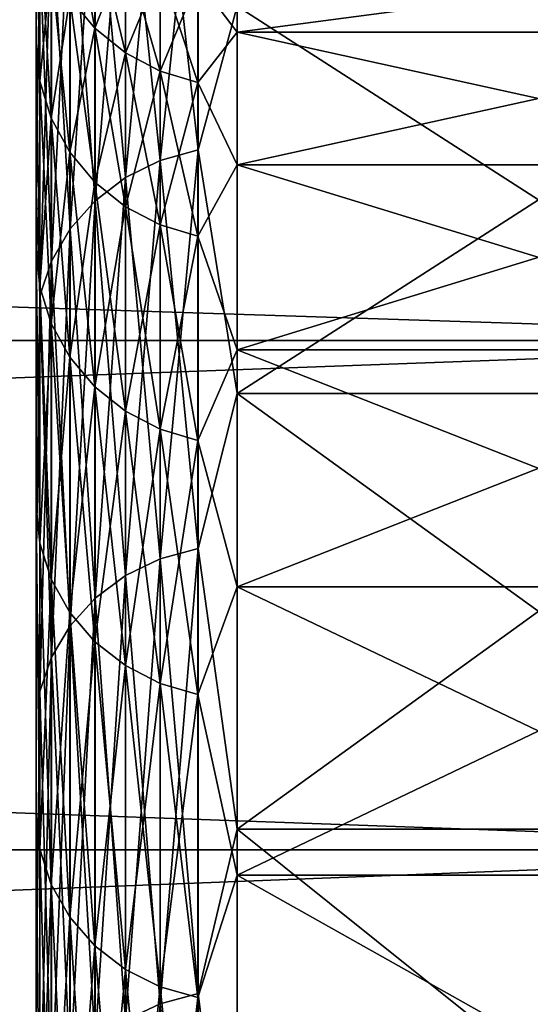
# Model space of a CAD drawing. Header units: metres. Extents: x -17 to 65, y -30 to 30.
# Tile 410 of 413: x 63.5 to 64.2, y 25.5 to 27. Entities that reach past the tile are written whole.
import ezdxf

# ---------------------------------------------------------------- set-up
doc = ezdxf.new("R2010")
doc.units = ezdxf.units.M
doc.layers.add('solid_508461', color=7, linetype='CONTINUOUS')

msp = doc.modelspace()

# ---------------------------------------------------------------- linework, layer by layer
at = {"layer": 'solid_508461'}
for points in [[(63.685467, 26.749714, -10.878876), (63.741821, 26.765486, -10.88529), (63.741821, 27.290359, -9.493004)], [(63.685467, 27.274277, -9.48741), (63.685467, 26.749714, -10.878876), (63.741821, 27.290359, -9.493004)], [(63.685467, 27.274277, 9.48741), (63.741821, 27.290359, 9.493004), (63.741821, 26.765486, 10.88529)], [(63.741821, 27.290359, -9.493004), (63.741821, 26.765486, -10.88529), (63.799999, 26.980471, -10.356841)], [(63.741821, 26.765486, 10.88529), (63.741821, 27.290359, 9.493004), (63.799999, 26.980471, 10.356841)], [(63.633526, 26.724051, -10.868439), (63.685467, 26.749714, -10.878876), (63.685467, 27.274277, -9.48741)], [(63.633526, 27.24811, -9.478307), (63.633526, 26.724051, -10.868439), (63.685467, 27.274277, -9.48741)], [(63.633526, 27.24811, 9.478307), (63.685467, 27.274277, 9.48741), (63.685467, 26.749714, 10.878876)], [(63.685467, 26.749714, 10.878876), (63.685467, 27.274277, 9.48741), (63.741821, 26.765486, 10.88529)], [(63.587994, 26.689484, -10.854381), (63.633526, 26.724051, -10.868439), (63.633526, 27.24811, -9.478307)], [(63.587994, 27.212866, -9.466047), (63.587994, 26.689484, -10.854381), (63.633526, 27.24811, -9.478307)], [(63.587994, 27.212866, 9.466047), (63.633526, 27.24811, 9.478307), (63.633526, 26.724051, 10.868439)], [(63.633526, 26.724051, 10.868439), (63.633526, 27.24811, 9.478307), (63.685467, 26.749714, 10.878876)], [(63.550625, 26.647348, -10.837244), (63.587994, 26.689484, -10.854381), (63.587994, 27.212866, -9.466047)], [(63.550625, 27.169903, -9.451103), (63.550625, 26.647348, -10.837244), (63.587994, 27.212866, -9.466047)], [(63.550625, 27.169903, 9.451103), (63.587994, 27.212866, 9.466047), (63.587994, 26.689484, 10.854381)], [(63.587994, 26.689484, 10.854381), (63.587994, 27.212866, 9.466047), (63.633526, 26.724051, 10.868439)], [(63.5, 26.925438, -5.077467), (63.5, 26.699972, -10.250438), (63.5, 27.199886, -8.838898)], [(63.505764, 27.067671, -9.415541), (63.5, 27.199886, -8.838898), (63.5, 26.699972, -10.250438)], [(63.5, 27.157532, -3.637094), (63.5, 26.925438, -5.077467), (63.5, 27.199886, -8.838898)], [(63.5, 27.157537, 3.637057), (63.5, 27.199884, 8.838903), (63.5, 26.69997, 10.250443)], [(63.505764, 27.067671, 9.415541), (63.5, 26.69997, 10.250443), (63.5, 27.199884, 8.838903)], [(44, 27.171068, 12.717431), (44, 26.480364, 14.099302), (65, 27.171055, 12.717461)], [(44, 27.171068, -12.717431), (65, 27.171055, -12.717461), (65, 26.480383, -14.099259)], [(44, 26.480364, -14.099302), (44, 27.171068, -12.717431), (65, 26.480383, -14.099259)], [(44, 26.480364, 14.099302), (65, 26.480383, 14.099259), (65, 27.171055, 12.717461)], [(63.522858, 26.599262, -10.817689), (63.550625, 26.647348, -10.837244), (63.550625, 27.169903, -9.451103)], [(63.522858, 27.120876, -9.434049), (63.522858, 26.599262, -10.817689), (63.550625, 27.169903, -9.451103)], [(63.522858, 27.120876, 9.434049), (63.550625, 27.169903, 9.451103), (63.550625, 26.647348, 10.837244)], [(63.550625, 26.647348, 10.837244), (63.550625, 27.169903, 9.451103), (63.587994, 26.689484, 10.854381)], [(63.5, 26.925446, 5.077431), (63.5, 27.157537, 3.637057), (63.5, 26.69997, 10.250443)], [(63.505695, 26.868372, 5.066131), (63.5, 27.157537, 3.637057), (63.5, 26.925446, 5.077431)], [(63.505695, 26.868372, 5.066131), (63.505695, 27.099922, 3.628958), (63.5, 27.157537, 3.637057)], [(63.505695, 26.868372, -5.066131), (63.5, 26.925438, -5.077467), (63.5, 27.157532, -3.637094)], [(63.505695, 27.099922, -3.628958), (63.505695, 26.868372, -5.066131), (63.5, 27.157532, -3.637094)], [(63.587742, 26.947456, -3.608541), (63.550426, 26.992586, -3.614584), (63.550426, 27.146704, -2.172857)], [(63.587742, 27.101318, -2.169224), (63.587742, 26.947456, -3.608541), (63.550426, 27.146704, -2.172857)], [(63.505764, 26.547081, -10.796467), (63.522858, 26.599262, -10.817689), (63.522858, 27.120876, -9.434049)], [(63.505764, 27.067671, -9.415541), (63.505764, 26.547081, -10.796467), (63.522858, 27.120876, -9.434049)], [(63.505764, 27.067671, 9.415541), (63.522858, 27.120876, 9.434049), (63.522858, 26.599262, 10.817689)], [(63.522858, 26.599262, 10.817689), (63.522858, 27.120876, 9.434049), (63.550625, 26.647348, 10.837244)], [(63.522724, 26.812996, -5.055689), (63.505695, 26.868372, -5.066131), (63.505695, 27.099922, -3.628958)], [(63.522724, 27.044067, -3.621478), (63.522724, 26.812996, -5.055689), (63.505695, 27.099922, -3.628958)], [(63.522724, 27.044067, 3.621478), (63.505695, 27.099922, 3.628958), (63.505695, 26.868372, 5.066131)], [(63.587742, 26.947456, 3.608541), (63.587742, 27.101318, 2.169224), (63.550426, 26.992586, 3.614584)], [(63.633232, 26.910418, -3.603581), (63.587742, 26.947456, -3.608541), (63.587742, 27.101318, -2.169224)], [(63.633232, 27.064068, -2.166243), (63.633232, 26.910418, -3.603581), (63.587742, 27.101318, -2.169224)], [(63.633232, 27.064068, 2.166243), (63.587742, 27.101318, 2.169224), (63.587742, 26.947456, 3.608541)], [(63.505764, 26.547081, 10.796467), (63.5, 26.69997, 10.250443), (63.505764, 27.067671, 9.415541)], [(63.505764, 27.067671, -9.415541), (63.5, 26.699972, -10.250438), (63.505764, 26.547081, -10.796467)], [(63.505764, 26.547081, 10.796467), (63.505764, 27.067671, 9.415541), (63.522858, 26.599262, 10.817689)], [(63.633232, 26.910418, 3.603581), (63.633232, 27.064068, 2.166243), (63.587742, 26.947456, 3.608541)], [(63.685139, 26.882898, -3.599896), (63.633232, 26.910418, -3.603581), (63.633232, 27.064068, -2.166243)], [(63.685139, 27.03639, -2.164027), (63.685139, 26.882898, -3.599896), (63.633232, 27.064068, -2.166243)], [(63.685139, 27.03639, 2.164027), (63.633232, 27.064068, 2.166243), (63.633232, 26.910418, 3.603581)], [(63.741474, 27.019352, 2.162663), (63.799999, 26.941139, 2.930027), (63.799999, 27.060255, 1.467165)], [(63.741474, 27.019352, -2.162663), (63.799999, 27.060255, -1.467165), (63.799999, 26.941139, -2.930027)], [(64.699997, 27.060255, 1.467165), (63.799999, 27.060255, 1.467165), (63.799999, 26.941139, 2.930027)], [(64.699997, 26.941139, 2.930027), (64.699997, 27.060255, 1.467165), (63.799999, 26.941139, 2.930027)], [(64.699997, 26.941139, -2.930027), (63.799999, 26.941139, -2.930027), (63.799999, 27.060255, -1.467165)], [(64.699997, 27.060255, -1.467165), (64.699997, 26.941139, -2.930027), (63.799999, 27.060255, -1.467165)], [(63.522724, 26.812996, 5.055689), (63.522724, 27.044067, 3.621478), (63.505695, 26.868372, 5.066131)], [(63.550426, 26.761953, -5.046065), (63.522724, 26.812996, -5.055689), (63.522724, 27.044067, -3.621478)], [(63.550426, 26.992586, -3.614584), (63.550426, 26.761953, -5.046065), (63.522724, 27.044067, -3.621478)], [(63.550426, 26.992586, 3.614584), (63.522724, 27.044067, 3.621478), (63.522724, 26.812996, 5.055689)], [(63.685139, 26.882898, 3.599896), (63.685139, 27.03639, 2.164027), (63.633232, 26.910418, 3.603581)], [(63.741474, 26.865955, -3.597627), (63.685139, 26.882898, -3.599896), (63.685139, 27.03639, -2.164027)], [(63.741474, 27.019352, -2.162663), (63.741474, 26.865955, -3.597627), (63.685139, 27.03639, -2.164027)], [(63.741474, 27.019352, 2.162663), (63.685139, 27.03639, 2.164027), (63.685139, 26.882898, 3.599896)], [(63.741474, 26.865955, 3.597627), (63.741474, 27.019352, 2.162663), (63.685139, 26.882898, 3.599896)], [(63.741474, 26.865955, 3.597627), (63.799999, 26.941139, 2.930027), (63.741474, 27.019352, 2.162663)], [(63.741474, 27.019352, -2.162663), (63.799999, 26.941139, -2.930027), (63.741474, 26.865955, -3.597627)], [(63.550426, 26.761953, 5.046065), (63.550426, 26.992586, 3.614584), (63.522724, 26.812996, 5.055689)], [(63.587742, 26.717209, -5.037629), (63.550426, 26.761953, -5.046065), (63.550426, 26.992586, -3.614584)], [(63.587742, 26.947456, -3.608541), (63.587742, 26.717209, -5.037629), (63.550426, 26.992586, -3.614584)], [(63.587742, 26.947456, 3.608541), (63.550426, 26.992586, 3.614584), (63.550426, 26.761953, 5.046065)], [(63.741821, 26.765486, -10.88529), (63.799999, 26.401461, -11.754697), (63.799999, 26.980471, -10.356841)], [(63.741821, 26.765486, 10.88529), (63.799999, 26.980471, 10.356841), (63.799999, 26.401461, 11.754697)], [(63.799999, 26.980471, 10.356841), (64.699997, 26.980471, 10.356841), (64.699997, 26.401461, 11.754697)], [(63.799999, 26.401461, 11.754697), (63.799999, 26.980471, 10.356841), (64.699997, 26.401461, 11.754697)], [(63.799999, 26.401461, -11.754697), (64.699997, 26.401461, -11.754697), (64.699997, 26.980471, -10.356841)], [(63.799999, 26.980471, -10.356841), (63.799999, 26.401461, -11.754697), (64.699997, 26.980471, -10.356841)], [(63.587742, 26.717209, 5.037629), (63.587742, 26.947456, 3.608541), (63.550426, 26.761953, 5.046065)], [(63.633232, 26.680489, -5.030704), (63.587742, 26.717209, -5.037629), (63.587742, 26.947456, -3.608541)], [(63.633232, 26.910418, -3.603581), (63.633232, 26.680489, -5.030704), (63.587742, 26.947456, -3.608541)], [(63.633232, 26.910418, 3.603581), (63.587742, 26.947456, 3.608541), (63.587742, 26.717209, 5.037629)], [(63.741474, 26.865955, 3.597627), (63.799999, 26.742998, 4.384295), (63.799999, 26.941139, 2.930027)], [(63.741474, 26.865955, -3.597627), (63.799999, 26.941139, -2.930027), (63.799999, 26.742998, -4.384295)], [(64.699997, 26.941139, 2.930027), (63.799999, 26.941139, 2.930027), (63.799999, 26.742998, 4.384295)], [(64.699997, 26.742998, 4.384295), (64.699997, 26.941139, 2.930027), (63.799999, 26.742998, 4.384295)], [(64.699997, 26.742998, -4.384295), (63.799999, 26.742998, -4.384295), (63.799999, 26.941139, -2.930027)], [(64.699997, 26.941139, -2.930027), (64.699997, 26.742998, -4.384295), (63.799999, 26.941139, -2.930027)], [(63.5, 26.617004, 6.503458), (63.5, 26.925446, 5.077431), (63.5, 26.69997, 10.250443)], [(63.505695, 26.560661, 6.488944), (63.5, 26.925446, 5.077431), (63.5, 26.617004, 6.503458)], [(63.505695, 26.560661, 6.488944), (63.505695, 26.868372, 5.066131), (63.5, 26.925446, 5.077431)], [(63.5, 26.925438, -5.077467), (63.5, 26.616995, -6.503495), (63.5, 26.699972, -10.250438)], [(63.505695, 26.560661, -6.488944), (63.5, 26.616995, -6.503495), (63.5, 26.925438, -5.077467)], [(63.505695, 26.868372, -5.066131), (63.505695, 26.560661, -6.488944), (63.5, 26.925438, -5.077467)], [(63.633232, 26.680489, 5.030704), (63.633232, 26.910418, 3.603581), (63.587742, 26.717209, 5.037629)], [(63.685139, 26.653202, -5.02556), (63.633232, 26.680489, -5.030704), (63.633232, 26.910418, -3.603581)], [(63.685139, 26.882898, -3.599896), (63.685139, 26.653202, -5.02556), (63.633232, 26.910418, -3.603581)], [(63.685139, 26.882898, 3.599896), (63.633232, 26.910418, 3.603581), (63.633232, 26.680489, 5.030704)], [(63.685139, 26.653202, 5.02556), (63.685139, 26.882898, 3.599896), (63.633232, 26.680489, 5.030704)], [(63.741474, 26.636404, -5.022392), (63.685139, 26.653202, -5.02556), (63.685139, 26.882898, -3.599896)], [(63.741474, 26.865955, -3.597627), (63.741474, 26.636404, -5.022392), (63.685139, 26.882898, -3.599896)], [(63.741474, 26.865955, 3.597627), (63.685139, 26.882898, 3.599896), (63.685139, 26.653202, 5.02556)], [(63.522724, 26.505919, -6.47557), (63.505695, 26.560661, -6.488944), (63.505695, 26.868372, -5.066131)], [(63.522724, 26.812996, -5.055689), (63.522724, 26.505919, -6.47557), (63.505695, 26.868372, -5.066131)], [(63.522724, 26.812996, 5.055689), (63.505695, 26.868372, 5.066131), (63.505695, 26.560661, 6.488944)], [(63.741474, 26.636404, 5.022392), (63.741474, 26.865955, 3.597627), (63.685139, 26.653202, 5.02556)], [(63.741474, 26.636404, 5.022392), (63.799999, 26.742998, 4.384295), (63.741474, 26.865955, 3.597627)], [(63.741474, 26.865955, -3.597627), (63.799999, 26.742998, -4.384295), (63.741474, 26.636404, -5.022392)], [(63.522724, 26.505919, 6.47557), (63.522724, 26.812996, 5.055689), (63.505695, 26.560661, 6.488944)], [(63.550426, 26.45546, -6.463243), (63.522724, 26.505919, -6.47557), (63.522724, 26.812996, -5.055689)], [(63.550426, 26.761953, -5.046065), (63.550426, 26.45546, -6.463243), (63.522724, 26.812996, -5.055689)], [(63.550426, 26.761953, 5.046065), (63.522724, 26.812996, 5.055689), (63.522724, 26.505919, 6.47557)], [(63.550426, 26.45546, 6.463243), (63.550426, 26.761953, 5.046065), (63.522724, 26.505919, 6.47557)], [(63.587742, 26.411228, -6.452436), (63.550426, 26.45546, -6.463243), (63.550426, 26.761953, -5.046065)], [(63.587742, 26.717209, -5.037629), (63.587742, 26.411228, -6.452436), (63.550426, 26.761953, -5.046065)], [(63.587742, 26.717209, 5.037629), (63.550426, 26.761953, 5.046065), (63.550426, 26.45546, 6.463243)], [(63.685467, 26.154215, -12.241493), (63.741821, 26.169638, -12.248712), (63.741821, 26.765486, -10.88529)], [(63.685467, 26.749714, -10.878876), (63.685467, 26.154215, -12.241493), (63.741821, 26.765486, -10.88529)], [(63.685467, 26.749714, 10.878876), (63.741821, 26.765486, 10.88529), (63.741821, 26.169638, 12.248712)], [(63.741821, 26.765486, -10.88529), (63.741821, 26.169638, -12.248712), (63.799999, 26.401461, -11.754697)], [(63.741821, 26.169638, 12.248712), (63.741821, 26.765486, 10.88529), (63.799999, 26.401461, 11.754697)], [(63.633526, 26.129122, -12.229749), (63.685467, 26.154215, -12.241493), (63.685467, 26.749714, -10.878876)], [(63.633526, 26.724051, -10.868439), (63.633526, 26.129122, -12.229749), (63.685467, 26.749714, -10.878876)], [(63.633526, 26.724051, 10.868439), (63.685467, 26.749714, 10.878876), (63.685467, 26.154215, 12.241493)], [(63.685467, 26.154215, 12.241493), (63.685467, 26.749714, 10.878876), (63.741821, 26.169638, 12.248712)], [(63.741474, 26.636404, 5.022392), (63.799999, 26.466415, 5.825703), (63.799999, 26.742998, 4.384295)], [(63.741474, 26.636404, -5.022392), (63.799999, 26.742998, -4.384295), (63.799999, 26.466415, -5.825703)], [(64.699997, 26.742998, 4.384295), (63.799999, 26.742998, 4.384295), (63.799999, 26.466415, 5.825703)], [(64.699997, 26.466415, 5.825703), (64.699997, 26.742998, 4.384295), (63.799999, 26.466415, 5.825703)], [(64.699997, 26.466415, -5.825703), (63.799999, 26.466415, -5.825703), (63.799999, 26.742998, -4.384295)], [(64.699997, 26.742998, -4.384295), (64.699997, 26.466415, -5.825703), (63.799999, 26.742998, -4.384295)], [(63.587994, 26.095325, -12.21393), (63.633526, 26.129122, -12.229749), (63.633526, 26.724051, -10.868439)], [(63.587994, 26.689484, -10.854381), (63.587994, 26.095325, -12.21393), (63.633526, 26.724051, -10.868439)], [(63.587994, 26.689484, 10.854381), (63.633526, 26.724051, 10.868439), (63.633526, 26.129122, 12.229749)], [(63.633526, 26.129122, 12.229749), (63.633526, 26.724051, 10.868439), (63.685467, 26.154215, 12.241493)], [(63.587742, 26.411228, 6.452436), (63.587742, 26.717209, 5.037629), (63.550426, 26.45546, 6.463243)], [(63.633232, 26.374928, -6.443568), (63.587742, 26.411228, -6.452436), (63.587742, 26.717209, -5.037629)], [(63.633232, 26.680489, -5.030704), (63.633232, 26.374928, -6.443568), (63.587742, 26.717209, -5.037629)], [(63.633232, 26.680489, 5.030704), (63.587742, 26.717209, 5.037629), (63.587742, 26.411228, 6.452436)], [(63.5, 26.233084, -7.911085), (63.5, 26.126856, -11.633887), (63.5, 26.699972, -10.250438)], [(63.505764, 26.547081, -10.796467), (63.5, 26.699972, -10.250438), (63.5, 26.126856, -11.633887)], [(63.5, 26.616995, -6.503495), (63.5, 26.233084, -7.911085), (63.5, 26.699972, -10.250438)], [(63.5, 26.617004, 6.503458), (63.5, 26.69997, 10.250443), (63.5, 26.126854, 11.633893)], [(63.505764, 26.547081, 10.796467), (63.5, 26.126854, 11.633893), (63.5, 26.69997, 10.250443)], [(63.550625, 26.054129, -12.194648), (63.587994, 26.095325, -12.21393), (63.587994, 26.689484, -10.854381)], [(63.550625, 26.647348, -10.837244), (63.550625, 26.054129, -12.194648), (63.587994, 26.689484, -10.854381)], [(63.550625, 26.647348, 10.837244), (63.587994, 26.689484, 10.854381), (63.587994, 26.095325, 12.21393)], [(63.633232, 26.374928, 6.443568), (63.633232, 26.680489, 5.030704), (63.587742, 26.411228, 6.452436)], [(63.587994, 26.095325, 12.21393), (63.587994, 26.689484, 10.854381), (63.633526, 26.129122, 12.229749)], [(63.685139, 26.347956, -6.436978), (63.633232, 26.374928, -6.443568), (63.633232, 26.680489, -5.030704)], [(63.685139, 26.653202, -5.02556), (63.685139, 26.347956, -6.436978), (63.633232, 26.680489, -5.030704)], [(63.685139, 26.653202, 5.02556), (63.633232, 26.680489, 5.030704), (63.633232, 26.374928, 6.443568)], [(63.685139, 26.347956, 6.436978), (63.685139, 26.653202, 5.02556), (63.633232, 26.374928, 6.443568)], [(63.741474, 26.33135, -6.432921), (63.685139, 26.347956, -6.436978), (63.685139, 26.653202, -5.02556)], [(63.741474, 26.636404, -5.022392), (63.741474, 26.33135, -6.432921), (63.685139, 26.653202, -5.02556)], [(63.741474, 26.636404, 5.022392), (63.685139, 26.653202, 5.02556), (63.685139, 26.347956, 6.436978)], [(63.522858, 26.007113, -12.172642), (63.550625, 26.054129, -12.194648), (63.550625, 26.647348, -10.837244)], [(63.522858, 26.599262, -10.817689), (63.522858, 26.007113, -12.172642), (63.550625, 26.647348, -10.837244)], [(63.522858, 26.599262, 10.817689), (63.550625, 26.647348, 10.837244), (63.550625, 26.054129, 12.194648)], [(63.550625, 26.054129, 12.194648), (63.550625, 26.647348, 10.837244), (63.587994, 26.095325, 12.21393)], [(63.741474, 26.33135, 6.432921), (63.741474, 26.636404, 5.022392), (63.685139, 26.347956, 6.436978)], [(63.741474, 26.33135, 6.432921), (63.799999, 26.466415, 5.825703), (63.741474, 26.636404, 5.022392)], [(63.741474, 26.636404, -5.022392), (63.799999, 26.466415, -5.825703), (63.741474, 26.33135, -6.432921)], [(63.5, 26.233093, 7.911048), (63.5, 26.617004, 6.503458), (63.5, 26.126854, 11.633893)], [(63.505695, 26.17766, 7.893363), (63.5, 26.617004, 6.503458), (63.5, 26.233093, 7.911048)], [(63.505695, 26.17766, 7.893363), (63.505695, 26.560661, 6.488944), (63.5, 26.617004, 6.503458)], [(63.505695, 26.17766, -7.893363), (63.5, 26.233084, -7.911085), (63.5, 26.616995, -6.503495)], [(63.505695, 26.560661, -6.488944), (63.505695, 26.17766, -7.893363), (63.5, 26.616995, -6.503495)], [(63.505764, 25.956093, -12.148762), (63.522858, 26.007113, -12.172642), (63.522858, 26.599262, -10.817689)], [(63.505764, 26.547081, -10.796467), (63.505764, 25.956093, -12.148762), (63.522858, 26.599262, -10.817689)], [(63.505764, 26.547081, 10.796467), (63.522858, 26.599262, 10.817689), (63.522858, 26.007113, 12.172642)], [(63.522858, 26.007113, 12.172642), (63.522858, 26.599262, 10.817689), (63.550625, 26.054129, 12.194648)], [(63.522724, 26.123707, -7.877095), (63.505695, 26.17766, -7.893363), (63.505695, 26.560661, -6.488944)], [(63.522724, 26.505919, -6.47557), (63.522724, 26.123707, -7.877095), (63.505695, 26.560661, -6.488944)], [(63.522724, 26.505919, 6.47557), (63.505695, 26.560661, 6.488944), (63.505695, 26.17766, 7.893363)], [(63.505764, 25.956093, 12.148762), (63.5, 26.126854, 11.633893), (63.505764, 26.547081, 10.796467)], [(63.505764, 26.547081, -10.796467), (63.5, 26.126856, -11.633887), (63.505764, 25.956093, -12.148762)], [(63.505764, 25.956093, 12.148762), (63.505764, 26.547081, 10.796467), (63.522858, 26.007113, 12.172642)], [(63.522724, 26.123707, 7.877095), (63.522724, 26.505919, 6.47557), (63.505695, 26.17766, 7.893363)], [(63.550426, 26.073977, -7.862099), (63.522724, 26.123707, -7.877095), (63.522724, 26.505919, -6.47557)], [(63.550426, 26.45546, -6.463243), (63.550426, 26.073977, -7.862099), (63.522724, 26.505919, -6.47557)], [(63.550426, 26.45546, 6.463243), (63.522724, 26.505919, 6.47557), (63.522724, 26.123707, 7.877095)], [(44, 25.719439, 15.443784), (65, 25.719387, 15.443868), (65, 26.480383, 14.099259)], [(44, 26.480364, 14.099302), (44, 25.719439, 15.443784), (65, 26.480383, 14.099259)], [(44, 26.480364, -14.099302), (65, 26.480383, -14.099259), (65, 25.719387, -15.443868)], [(44, 25.719439, -15.443784), (44, 26.480364, -14.099302), (65, 25.719387, -15.443868)], [(63.741474, 26.33135, 6.432921), (63.799999, 26.112204, 7.250023), (63.799999, 26.466415, 5.825703)], [(63.741474, 26.33135, -6.432921), (63.799999, 26.466415, -5.825703), (63.799999, 26.112204, -7.250023)], [(64.699997, 26.466415, 5.825703), (63.799999, 26.466415, 5.825703), (63.799999, 26.112204, 7.250023)], [(64.699997, 26.112204, 7.250023), (64.699997, 26.466415, 5.825703), (63.799999, 26.112204, 7.250023)], [(64.699997, 26.112204, -7.250023), (63.799999, 26.112204, -7.250023), (63.799999, 26.466415, -5.825703)], [(64.699997, 26.466415, -5.825703), (64.699997, 26.112204, -7.250023), (63.799999, 26.466415, -5.825703)], [(63.550426, 26.073977, 7.862099), (63.550426, 26.45546, 6.463243), (63.522724, 26.123707, 7.877095)], [(63.587742, 26.030384, -7.848955), (63.550426, 26.073977, -7.862099), (63.550426, 26.45546, -6.463243)], [(63.587742, 26.411228, -6.452436), (63.587742, 26.030384, -7.848955), (63.550426, 26.45546, -6.463243)], [(63.587742, 26.411228, 6.452436), (63.550426, 26.45546, 6.463243), (63.550426, 26.073977, 7.862099)], [(63.587742, 26.030384, 7.848955), (63.587742, 26.411228, 6.452436), (63.550426, 26.073977, 7.862099)], [(63.633232, 25.994606, -7.838167), (63.587742, 26.030384, -7.848955), (63.587742, 26.411228, -6.452436)], [(63.633232, 26.374928, -6.443568), (63.633232, 25.994606, -7.838167), (63.587742, 26.411228, -6.452436)], [(63.633232, 26.374928, 6.443568), (63.587742, 26.411228, 6.452436), (63.587742, 26.030384, 7.848955)], [(63.741821, 26.169638, -12.248712), (63.799999, 25.750084, -13.120335), (63.799999, 26.401461, -11.754697)], [(63.741821, 26.169638, 12.248712), (63.799999, 26.401461, 11.754697), (63.799999, 25.750084, 13.120335)], [(63.799999, 26.401461, 11.754697), (64.699997, 26.401461, 11.754697), (64.699997, 25.750084, 13.120335)], [(63.799999, 25.750084, 13.120335), (63.799999, 26.401461, 11.754697), (64.699997, 25.750084, 13.120335)], [(63.799999, 25.750084, -13.120335), (64.699997, 25.750084, -13.120335), (64.699997, 26.401461, -11.754697)], [(63.799999, 26.401461, -11.754697), (63.799999, 25.750084, -13.120335), (64.699997, 26.401461, -11.754697)], [(63.633232, 25.994606, 7.838167), (63.633232, 26.374928, 6.443568), (63.587742, 26.030384, 7.848955)], [(63.685139, 25.968023, -7.830151), (63.633232, 25.994606, -7.838167), (63.633232, 26.374928, -6.443568)], [(63.685139, 26.347956, -6.436978), (63.685139, 25.968023, -7.830151), (63.633232, 26.374928, -6.443568)], [(63.685139, 26.347956, 6.436978), (63.633232, 26.374928, 6.443568), (63.633232, 25.994606, 7.838167)], [(63.685139, 25.968023, 7.830151), (63.685139, 26.347956, 6.436978), (63.633232, 25.994606, 7.838167)], [(63.741474, 25.951656, -7.825216), (63.685139, 25.968023, -7.830151), (63.685139, 26.347956, -6.436978)], [(63.741474, 26.33135, -6.432921), (63.741474, 25.951656, -7.825216), (63.685139, 26.347956, -6.436978)], [(63.741474, 26.33135, 6.432921), (63.685139, 26.347956, 6.436978), (63.685139, 25.968023, 7.830151)], [(63.741474, 25.951656, 7.825216), (63.741474, 26.33135, 6.432921), (63.685139, 25.968023, 7.830151)], [(63.741474, 25.951656, 7.825216), (63.799999, 26.112204, 7.250023), (63.741474, 26.33135, 6.432921)], [(63.741474, 26.33135, -6.432921), (63.799999, 26.112204, -7.250023), (63.741474, 25.951656, -7.825216)], [(63.5, 25.77482, 9.296164), (63.5, 26.233093, 7.911048), (63.5, 26.126854, 11.633893)], [(63.505695, 25.720457, 9.275408), (63.5, 26.233093, 7.911048), (63.5, 25.77482, 9.296164)], [(63.505695, 25.720457, 9.275408), (63.505695, 26.17766, 7.893363), (63.5, 26.233093, 7.911048)], [(63.5, 26.233084, -7.911085), (63.5, 25.774807, -9.296199), (63.5, 26.126856, -11.633887)], [(63.505695, 25.720457, -9.275408), (63.5, 25.774807, -9.296199), (63.5, 26.233084, -7.911085)], [(63.505695, 26.17766, -7.893363), (63.505695, 25.720457, -9.275408), (63.5, 26.233084, -7.911085)], [(63.522724, 25.667446, -9.256291), (63.505695, 25.720457, -9.275408), (63.505695, 26.17766, -7.893363)], [(63.522724, 26.123707, -7.877095), (63.522724, 25.667446, -9.256291), (63.505695, 26.17766, -7.893363)], [(63.522724, 26.123707, 7.877095), (63.505695, 26.17766, 7.893363), (63.505695, 25.720457, 9.275408)], [(63.685467, 25.489359, -13.571649), (63.741821, 25.504391, -13.579651), (63.741821, 26.169638, -12.248712)], [(63.685467, 26.154215, -12.241493), (63.685467, 25.489359, -13.571649), (63.741821, 26.169638, -12.248712)], [(63.685467, 26.154215, 12.241493), (63.741821, 26.169638, 12.248712), (63.741821, 25.504391, 13.579651)], [(63.741821, 26.169638, -12.248712), (63.741821, 25.504391, -13.579651), (63.799999, 25.750084, -13.120335)], [(63.741821, 25.504391, 13.579651), (63.741821, 26.169638, 12.248712), (63.799999, 25.750084, 13.120335)], [(63.633526, 25.464905, -13.558628), (63.685467, 25.489359, -13.571649), (63.685467, 26.154215, -12.241493)], [(63.633526, 26.129122, -12.229749), (63.633526, 25.464905, -13.558628), (63.685467, 26.154215, -12.241493)], [(63.633526, 26.129122, 12.229749), (63.685467, 26.154215, 12.241493), (63.685467, 25.489359, 13.571649)], [(63.685467, 25.489359, 13.571649), (63.685467, 26.154215, 12.241493), (63.741821, 25.504391, 13.579651)], [(63.5, 25.774807, -9.296199), (63.5, 25.482088, -12.985494), (63.5, 26.126856, -11.633887)], [(63.505764, 25.956093, -12.148762), (63.5, 26.126856, -11.633887), (63.5, 25.482088, -12.985494)], [(63.5, 25.77482, 9.296164), (63.5, 26.126854, 11.633893), (63.5, 25.482086, 12.985499)], [(63.505764, 25.956093, 12.148762), (63.5, 25.482086, 12.985499), (63.5, 26.126854, 11.633893)], [(63.522724, 25.667446, 9.256291), (63.522724, 26.123707, 7.877095), (63.505695, 25.720457, 9.275408)], [(63.550426, 25.618584, -9.23867), (63.522724, 25.667446, -9.256291), (63.522724, 26.123707, -7.877095)], [(63.550426, 26.073977, -7.862099), (63.550426, 25.618584, -9.23867), (63.522724, 26.123707, -7.877095)], [(63.550426, 26.073977, 7.862099), (63.522724, 26.123707, 7.877095), (63.522724, 25.667446, 9.256291)], [(63.587994, 25.431969, -13.541091), (63.633526, 25.464905, -13.558628), (63.633526, 26.129122, -12.229749)], [(63.587994, 26.095325, -12.21393), (63.587994, 25.431969, -13.541091), (63.633526, 26.129122, -12.229749)], [(63.587994, 26.095325, 12.21393), (63.633526, 26.129122, 12.229749), (63.633526, 25.464905, 13.558628)], [(63.633526, 25.464905, 13.558628), (63.633526, 26.129122, 12.229749), (63.685467, 25.489359, 13.571649)], [(63.741474, 25.951656, 7.825216), (63.799999, 25.681398, 8.653077), (63.799999, 26.112204, 7.250023)], [(63.741474, 25.951656, -7.825216), (63.799999, 26.112204, -7.250023), (63.799999, 25.681398, -8.653077)], [(64.699997, 26.112204, 7.250023), (63.799999, 26.112204, 7.250023), (63.799999, 25.681398, 8.653077)], [(64.699997, 25.681398, 8.653077), (64.699997, 26.112204, 7.250023), (63.799999, 25.681398, 8.653077)], [(64.699997, 25.681398, -8.653077), (63.799999, 25.681398, -8.653077), (63.799999, 26.112204, -7.250023)], [(64.699997, 26.112204, -7.250023), (64.699997, 25.681398, -8.653077), (63.799999, 26.112204, -7.250023)], [(63.550625, 25.391817, -13.519712), (63.587994, 25.431969, -13.541091), (63.587994, 26.095325, -12.21393)], [(63.550625, 26.054129, -12.194648), (63.550625, 25.391817, -13.519712), (63.587994, 26.095325, -12.21393)], [(63.550625, 26.054129, 12.194648), (63.587994, 26.095325, 12.21393), (63.587994, 25.431969, 13.541091)], [(63.587994, 25.431969, 13.541091), (63.587994, 26.095325, 12.21393), (63.633526, 25.464905, 13.558628)], [(63.550426, 25.618584, 9.23867), (63.550426, 26.073977, 7.862099), (63.522724, 25.667446, 9.256291)], [(63.587742, 25.575752, -9.223224), (63.550426, 25.618584, -9.23867), (63.550426, 26.073977, -7.862099)], [(63.587742, 26.030384, -7.848955), (63.587742, 25.575752, -9.223224), (63.550426, 26.073977, -7.862099)], [(63.587742, 26.030384, 7.848955), (63.550426, 26.073977, 7.862099), (63.550426, 25.618584, 9.23867)], [(63.522858, 25.345997, -13.495317), (63.550625, 25.391817, -13.519712), (63.550625, 26.054129, -12.194648)], [(63.522858, 26.007113, -12.172642), (63.522858, 25.345997, -13.495317), (63.550625, 26.054129, -12.194648)], [(63.522858, 26.007113, 12.172642), (63.550625, 26.054129, 12.194648), (63.550625, 25.391817, 13.519712)], [(63.550625, 25.391817, 13.519712), (63.550625, 26.054129, 12.194648), (63.587994, 25.431969, 13.541091)], [(63.587742, 25.575752, 9.223224), (63.587742, 26.030384, 7.848955), (63.550426, 25.618584, 9.23867)], [(63.633232, 25.5406, -9.210547), (63.587742, 25.575752, -9.223224), (63.587742, 26.030384, -7.848955)], [(63.633232, 25.994606, -7.838167), (63.633232, 25.5406, -9.210547), (63.587742, 26.030384, -7.848955)], [(63.633232, 25.994606, 7.838167), (63.587742, 26.030384, 7.848955), (63.587742, 25.575752, 9.223224)], [(63.505764, 25.296274, -13.468842), (63.522858, 25.345997, -13.495317), (63.522858, 26.007113, -12.172642)], [(63.505764, 25.956093, -12.148762), (63.505764, 25.296274, -13.468842), (63.522858, 26.007113, -12.172642)], [(63.505764, 25.956093, 12.148762), (63.522858, 26.007113, 12.172642), (63.522858, 25.345997, 13.495317)], [(63.522858, 25.345997, 13.495317), (63.522858, 26.007113, 12.172642), (63.550625, 25.391817, 13.519712)], [(63.633232, 25.5406, 9.210547), (63.633232, 25.994606, 7.838167), (63.587742, 25.575752, 9.223224)], [(63.685139, 25.514481, -9.201128), (63.633232, 25.5406, -9.210547), (63.633232, 25.994606, -7.838167)], [(63.685139, 25.968023, -7.830151), (63.685139, 25.514481, -9.201128), (63.633232, 25.994606, -7.838167)], [(63.685139, 25.968023, 7.830151), (63.633232, 25.994606, 7.838167), (63.633232, 25.5406, 9.210547)], [(63.685139, 25.514481, 9.201128), (63.685139, 25.968023, 7.830151), (63.633232, 25.5406, 9.210547)], [(63.741474, 25.4984, -9.195329), (63.685139, 25.514481, -9.201128), (63.685139, 25.968023, -7.830151)], [(63.741474, 25.951656, -7.825216), (63.741474, 25.4984, -9.195329), (63.685139, 25.968023, -7.830151)], [(63.741474, 25.951656, 7.825216), (63.685139, 25.968023, 7.830151), (63.685139, 25.514481, 9.201128)], [(63.505764, 25.296274, 13.468842), (63.5, 25.482086, 12.985499), (63.505764, 25.956093, 12.148762)], [(63.505764, 25.956093, -12.148762), (63.5, 25.482088, -12.985494), (63.505764, 25.296274, -13.468842)], [(63.505764, 25.296274, 13.468842), (63.505764, 25.956093, 12.148762), (63.522858, 25.345997, 13.495317)], [(63.741474, 25.4984, 9.195329), (63.741474, 25.951656, 7.825216), (63.685139, 25.514481, 9.201128)], [(63.741474, 25.4984, 9.195329), (63.799999, 25.681398, 8.653077), (63.741474, 25.951656, 7.825216)], [(63.741474, 25.951656, -7.825216), (63.799999, 25.681398, -8.653077), (63.741474, 25.4984, -9.195329)], [(63.5, 25.243483, 10.654882), (63.5, 25.77482, 9.296164), (63.5, 25.482086, 12.985499)], [(63.505695, 25.190346, 10.631161), (63.5, 25.77482, 9.296164), (63.5, 25.243483, 10.654882)], [(63.505695, 25.190346, 10.631161), (63.505695, 25.720457, 9.275408), (63.5, 25.77482, 9.296164)], [(63.5, 25.774807, -9.296199), (63.5, 25.243469, -10.654918), (63.5, 25.482088, -12.985494)], [(63.505695, 25.190346, -10.631161), (63.5, 25.243469, -10.654918), (63.5, 25.774807, -9.296199)], [(63.505695, 25.720457, -9.275408), (63.505695, 25.190346, -10.631161), (63.5, 25.774807, -9.296199)], [(63.741821, 25.504391, -13.579651), (63.799999, 25.02813, -14.450009), (63.799999, 25.750084, -13.120335)], [(63.741821, 25.504391, 13.579651), (63.799999, 25.750084, 13.120335), (63.799999, 25.02813, 14.450009)], [(63.799999, 25.750084, 13.120335), (64.699997, 25.750084, 13.120335), (64.699997, 25.02813, 14.450009)], [(63.799999, 25.02813, 14.450009), (63.799999, 25.750084, 13.120335), (64.699997, 25.02813, 14.450009)], [(63.799999, 25.02813, -14.450009), (64.699997, 25.02813, -14.450009), (64.699997, 25.750084, -13.120335)], [(63.799999, 25.750084, -13.120335), (63.799999, 25.02813, -14.450009), (64.699997, 25.750084, -13.120335)], [(44, 25.719439, 15.443784), (44, 24.89031, 16.747311), (65, 25.719387, 15.443868)], [(44, 25.719439, -15.443784), (65, 25.719387, -15.443868), (65, 24.890348, -16.747257)], [(44, 24.89031, -16.747311), (44, 25.719439, -15.443784), (65, 24.890348, -16.747257)], [(44, 24.89031, 16.747311), (65, 24.890348, 16.747257), (65, 25.719387, 15.443868)], [(63.522724, 25.138428, -10.609249), (63.505695, 25.190346, -10.631161), (63.505695, 25.720457, -9.275408)], [(63.522724, 25.667446, -9.256291), (63.522724, 25.138428, -10.609249), (63.505695, 25.720457, -9.275408)], [(63.522724, 25.667446, 9.256291), (63.505695, 25.720457, 9.275408), (63.505695, 25.190346, 10.631161)], [(63.741474, 25.4984, 9.195329), (63.799999, 25.175266, 10.030751), (63.799999, 25.681398, 8.653077)], [(63.741474, 25.4984, -9.195329), (63.799999, 25.681398, -8.653077), (63.799999, 25.175266, -10.030751)], [(64.699997, 25.681398, 8.653077), (63.799999, 25.681398, 8.653077), (63.799999, 25.175266, 10.030751)], [(64.699997, 25.175266, 10.030751), (64.699997, 25.681398, 8.653077), (63.799999, 25.175266, 10.030751)], [(64.699997, 25.175266, -10.030751), (63.799999, 25.175266, -10.030751), (63.799999, 25.681398, -8.653077)], [(64.699997, 25.681398, -8.653077), (64.699997, 25.175266, -10.030751), (63.799999, 25.681398, -8.653077)], [(63.522724, 25.138428, 10.609249), (63.522724, 25.667446, 9.256291), (63.505695, 25.190346, 10.631161)], [(63.550426, 25.090572, -10.589053), (63.522724, 25.138428, -10.609249), (63.522724, 25.667446, -9.256291)], [(63.550426, 25.618584, -9.23867), (63.550426, 25.090572, -10.589053), (63.522724, 25.667446, -9.256291)], [(63.550426, 25.618584, 9.23867), (63.522724, 25.667446, 9.256291), (63.522724, 25.138428, 10.609249)], [(63.550426, 25.090572, 10.589053), (63.550426, 25.618584, 9.23867), (63.522724, 25.138428, 10.609249)], [(63.587742, 25.048624, -10.571349), (63.550426, 25.090572, -10.589053), (63.550426, 25.618584, -9.23867)], [(63.587742, 25.575752, -9.223224), (63.587742, 25.048624, -10.571349), (63.550426, 25.618584, -9.23867)], [(63.587742, 25.575752, 9.223224), (63.550426, 25.618584, 9.23867), (63.550426, 25.090572, 10.589053)], [(63.587742, 25.048624, 10.571349), (63.587742, 25.575752, 9.223224), (63.550426, 25.090572, 10.589053)], [(63.633232, 25.014196, -10.556819), (63.587742, 25.048624, -10.571349), (63.587742, 25.575752, -9.223224)], [(63.633232, 25.5406, -9.210547), (63.633232, 25.014196, -10.556819), (63.587742, 25.575752, -9.223224)], [(63.633232, 25.5406, 9.210547), (63.587742, 25.575752, 9.223224), (63.587742, 25.048624, 10.571349)], [(63.633232, 25.014196, 10.556819), (63.633232, 25.5406, 9.210547), (63.587742, 25.048624, 10.571349)], [(63.685139, 24.988615, -10.546023), (63.633232, 25.014196, -10.556819), (63.633232, 25.5406, -9.210547)], [(63.685139, 25.514481, -9.201128), (63.685139, 24.988615, -10.546023), (63.633232, 25.5406, -9.210547)], [(63.685139, 25.514481, 9.201128), (63.633232, 25.5406, 9.210547), (63.633232, 25.014196, 10.556819)], [(63.685139, 24.988615, 10.546023), (63.685139, 25.514481, 9.201128), (63.633232, 25.014196, 10.556819)], [(63.741474, 24.972866, -10.539376), (63.685139, 24.988615, -10.546023), (63.685139, 25.514481, -9.201128)], [(63.741474, 25.4984, -9.195329), (63.741474, 24.972866, -10.539376), (63.685139, 25.514481, -9.201128)], [(63.741474, 25.4984, 9.195329), (63.685139, 25.514481, 9.201128), (63.685139, 24.988615, 10.546023)], [(63.685467, 24.756912, -14.865814), (63.741821, 24.771509, -14.874579), (63.741821, 25.504391, -13.579651)], [(63.685467, 25.489359, -13.571649), (63.685467, 24.756912, -14.865814), (63.741821, 25.504391, -13.579651)], [(63.685467, 25.489359, 13.571649), (63.741821, 25.504391, 13.579651), (63.741821, 24.771509, 14.874579)], [(63.741821, 25.504391, -13.579651), (63.741821, 24.771509, -14.874579), (63.799999, 25.02813, -14.450009)], [(63.741821, 24.771509, 14.874579), (63.741821, 25.504391, 13.579651), (63.799999, 25.02813, 14.450009)], [(63.633526, 24.73316, -14.851552), (63.685467, 24.756912, -14.865814), (63.685467, 25.489359, -13.571649)], [(63.633526, 25.464905, -13.558628), (63.633526, 24.73316, -14.851552), (63.685467, 25.489359, -13.571649)], [(63.633526, 25.464905, 13.558628), (63.685467, 25.489359, 13.571649), (63.685467, 24.756912, 14.865814)], [(63.741474, 24.972866, 10.539376), (63.741474, 25.4984, 9.195329), (63.685139, 24.988615, 10.546023)], [(63.685467, 24.756912, 14.865814), (63.685467, 25.489359, 13.571649), (63.741821, 24.771509, 14.874579)], [(63.741474, 24.972866, 10.539376), (63.799999, 25.175266, 10.030751), (63.741474, 25.4984, 9.195329)], [(63.741474, 25.4984, -9.195329), (63.799999, 25.175266, -10.030751), (63.741474, 24.972866, -10.539376)]]:
    msp.add_3dface(points, dxfattribs=at)

doc.saveas('drawing.dxf')
